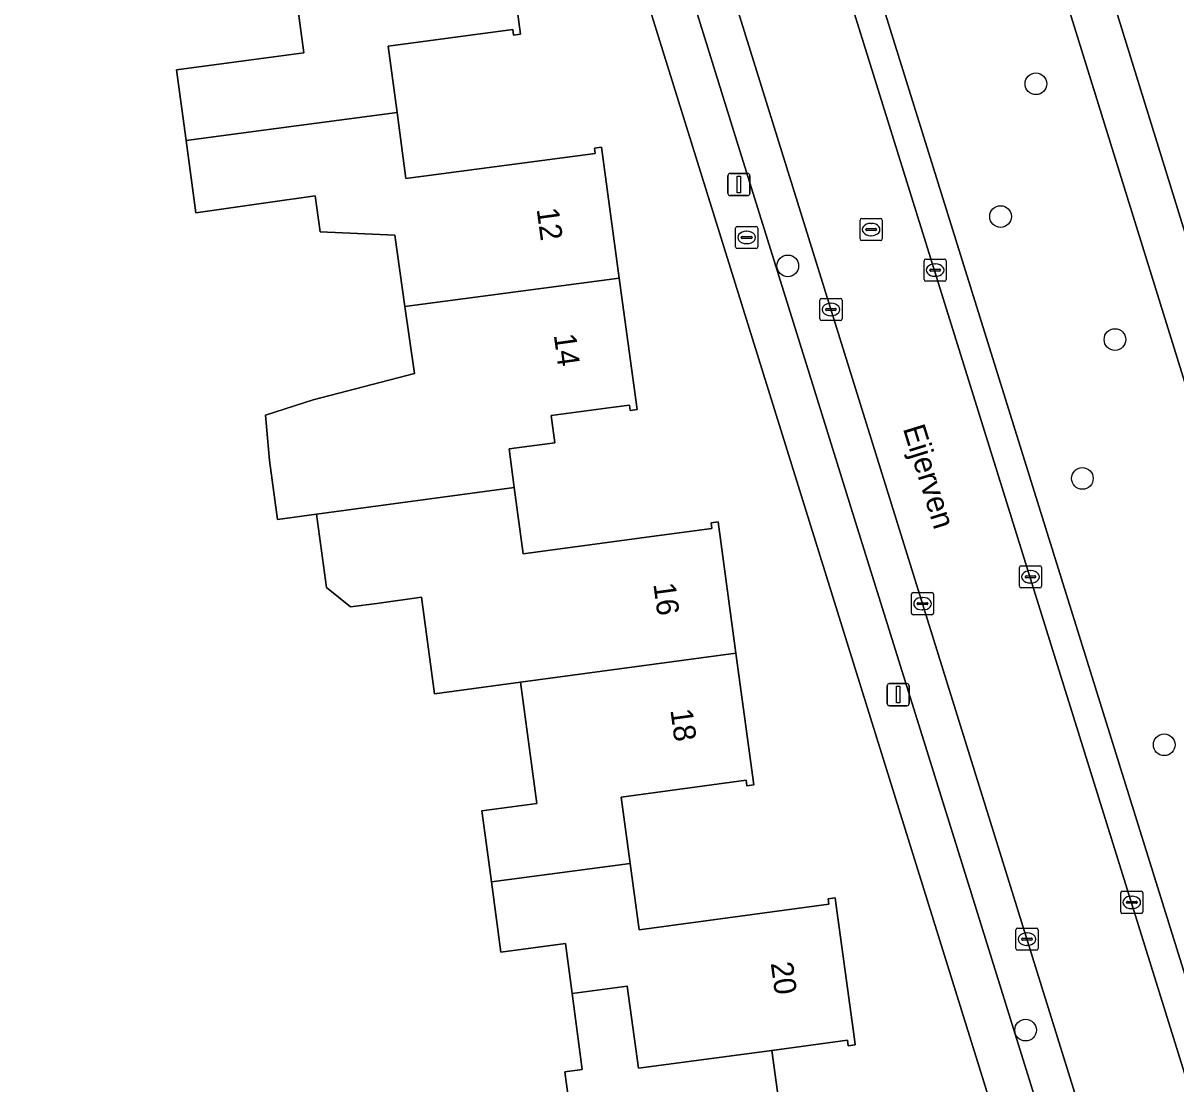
# Model space of a CAD drawing. Extents: x 163426 to 164192, y 380329 to 381641.
# Drawn here: x 163648.4 to 163700.4, y 381010.3 to 381058.2 of the extents above; entities that cross this region are included whole.
import ezdxf

# ---------------------------------------------------------------- set-up
doc = ezdxf.new("R2010")
doc.units = 0
for name, color, linetype in [('IMGEO_Boom', 7, 'Continuous'), ('IMGEO_Brandkraan', 7, 'Continuous'), ('IMGEO_Erf', 7, 'Continuous'), ('IMGEO_Groenvoorziening', 7, 'Continuous'), ('IMGEO_Kolk', 7, 'Continuous'), ('IMGEO_Lichtmast', 7, 'Continuous'), ('IMGEO_Openbare_ruimte_label', 7, 'Continuous'), ('IMGEO_Pand', 7, 'Continuous'), ('IMGEO_Pand_nummerreeks', 7, 'Continuous'), ('IMGEO_Parkeervlak_open', 7, 'Continuous'), ('IMGEO_Rijbaan_lokaal_open', 7, 'Continuous'), ('IMGEO_Rioolput', 7, 'Continuous'), ('IMGEO_Voetpad_halfverhard', 7, 'Continuous'), ('IMGEO_Voetpad_open', 7, 'Continuous')]:
    doc.layers.add(name, color=color, linetype=linetype)

msp = doc.modelspace()

# ---------------------------------------------------------------- linework, layer by layer
at = {"layer": 'IMGEO_Boom'}
for centre in [(163694.123, 381055.483), (163692.528, 381049.491), (163682.926, 381047.262), (163697.692, 381043.937), (163696.22, 381037.667), (163699.914, 381025.641), (163693.659, 381012.758)]:
    msp.add_circle(centre, 0.489, dxfattribs=at)
at = {"layer": 'IMGEO_Brandkraan'}
for p, q in [((163680.643, 381049.045), (163681.495, 381049.045)), ((163680.568, 381048.119), (163680.568, 381048.971)), ((163680.827, 381048.539), (163680.827, 381048.551)), ((163680.87, 381048.588), (163681.268, 381048.588)), ((163681.056, 381048.825), (163681.081, 381048.825)), ((163681.311, 381048.551), (163681.311, 381048.539)), ((163681.569, 381048.971), (163681.569, 381048.119)), ((163681.495, 381048.045), (163680.643, 381048.045)), ((163681.265, 381048.502), (163680.867, 381048.502)), ((163681.079, 381048.265), (163681.054, 381048.265))]:
    msp.add_line(p, q, dxfattribs=at)
for points in [[(163680.643, 381049.045), (163681.495, 381049.045)], [(163680.568, 381048.119), (163680.568, 381048.971)], [(163681.569, 381048.971), (163681.569, 381048.119)], [(163681.495, 381048.045), (163680.643, 381048.045)]]:
    msp.add_lwpolyline(points, dxfattribs=at)
for centre, radius, start, end in [((163680.645, 381048.969), 0.0765, 91.552, 178.448), ((163680.645, 381048.969), 0.0765, 91.552, 178.448), ((163681.493, 381048.969), 0.0765, 1.552, 88.448), ((163681.493, 381048.969), 0.0765, 1.552, 88.448), ((163680.867, 381048.548), 0.0403, 85.8775, 175.7526), ((163680.864, 381048.538), 0.0366, 178.938, 274.7102), ((163681.268, 381048.545), 0.043, 264.8664, 352.4533), ((163681.272, 381048.55), 0.0386, 1.7309, 96.639), ((163680.645, 381048.121), 0.0765, 181.552, 268.448), ((163680.645, 381048.121), 0.0765, 181.552, 268.448), ((163681.493, 381048.121), 0.0765, 271.552, 358.448), ((163681.493, 381048.121), 0.0765, 271.552, 358.448)]:
    msp.add_arc(centre, radius, start, end, dxfattribs=at)
for centre, major_axis, ratio, start_param, end_param in [((163681.055, 381048.545), (-0.387, 0.002), 0.722429, 4.712389, 7.853982), ((163681.08, 381048.545), (-0.39, 0.002), 0.717154, 1.570796, 4.712389)]:
    msp.add_ellipse(centre, major_axis=major_axis, ratio=ratio, start_param=start_param, end_param=end_param, dxfattribs=at)
at = {"layer": 'IMGEO_Erf'}
for points in [[(163603.447, 381095.786), (163603.525, 381095.083), (163616.544, 380999.748), (163619.246, 380999.933), (163622.549, 381000.159), (163633.697, 381000.898), (163646.569, 381001.751), (163692.559, 381007.908), (163662.718, 381103.781)], [(163670.07, 381063.639), (163670.866, 381057.722), (163670.549, 381057.679), (163670.515, 381057.928), (163664.892, 381057.181), (163665.29, 381054.187), (163665.686, 381051.201), (163674.23, 381052.335), (163674.197, 381052.584), (163674.514, 381052.627), (163675.32, 381046.71), (163676.129, 381040.773), (163675.812, 381040.73), (163675.778, 381040.978), (163674.946, 381040.866), (163672.25, 381040.502), (163672.416, 381039.275), (163670.345, 381038.995), (163670.58, 381037.25), (163670.984, 381034.258), (163676.772, 381035.039), (163679.501, 381035.407), (163679.468, 381035.656), (163679.785, 381035.699), (163680.585, 381029.782), (163681.39, 381023.835), (163681.073, 381023.792), (163681.039, 381024.041), (163675.411, 381023.279), (163675.816, 381020.287), (163676.222, 381017.284), (163684.773, 381018.44), (163684.74, 381018.69), (163685.057, 381018.733), (163685.09, 381018.484), (163685.937, 381012.343), (163685.971, 381012.095), (163685.654, 381012.052), (163685.62, 381012.3), (163682.207, 381011.84), (163682.788, 381007.541)], [(163673.482, 381006.285), (163672.864, 381010.873), (163673.651, 381010.98), (163673.189, 381014.404), (163672.884, 381016.663), (163669.978, 381016.271), (163669.548, 381019.459), (163669.31, 381021.227), (163669.117, 381022.66), (163671.593, 381022.994), (163670.855, 381028.464), (163666.978, 381027.939), (163666.389, 381032.298), (163664.379, 381032.026), (163663.188, 381031.865), (163662.099, 381032.746), (163661.658, 381036.052), (163659.887, 381035.816), (163659.525, 381038.481), (163659.351, 381040.515), (163661.509, 381041.213), (163666.077, 381042.399), (163665.644, 381045.43), (163665.185, 381048.643), (163661.824, 381048.804), (163661.592, 381050.426), (163659.469, 381050.122), (163656.204, 381049.655), (163655.763, 381052.929), (163655.335, 381056.114), (163658.604, 381056.554), (163661.079, 381056.887), (163660.34, 381062.378)]]:
    msp.add_lwpolyline(points, dxfattribs=at)
at = {"layer": 'IMGEO_Groenvoorziening'}
for points in [[(163732.96, 381079.133), (163711.537, 381108.026), (163707.291, 381108.677), (163688.182, 381095.076), (163688.5, 381093.905), (163687.012, 381093.435), (163709.377, 381021.24), (163709.633, 381021.308), (163713.124, 381027.682)], [(163703.699, 381010.675), (163705.453, 381013.807), (163707.093, 381016.735), (163706.041, 381020.262), (163707.46, 381020.674), (163685.068, 381092.846), (163683.646, 381092.408), (163682.083, 381097.209), (163676.119, 381101.516), (163674.534, 381099.72), (163702.368, 381010.393)]]:
    msp.add_lwpolyline(points, dxfattribs=at)
at = {"layer": 'IMGEO_Kolk'}
for p, q in [((163689.075, 381046.645), (163689.075, 381047.497)), ((163689.15, 381047.571), (163690.002, 381047.571)), ((163690.076, 381047.497), (163690.076, 381046.645)), ((163689.334, 381047.065), (163689.334, 381047.077)), ((163689.772, 381047.028), (163689.374, 381047.028)), ((163689.377, 381047.114), (163689.775, 381047.114)), ((163689.563, 381047.351), (163689.588, 381047.351)), ((163689.818, 381047.077), (163689.818, 381047.065)), ((163690.002, 381046.571), (163689.15, 381046.571)), ((163689.586, 381046.791), (163689.561, 381046.791)), ((163684.372, 381044.866), (163684.372, 381045.718)), ((163684.447, 381045.792), (163685.299, 381045.792)), ((163684.86, 381045.572), (163684.885, 381045.572)), ((163685.373, 381045.718), (163685.373, 381044.866)), ((163684.631, 381045.286), (163684.631, 381045.298)), ((163685.069, 381045.249), (163684.671, 381045.249)), ((163684.674, 381045.335), (163685.072, 381045.335)), ((163684.883, 381045.012), (163684.858, 381045.012)), ((163685.115, 381045.298), (163685.115, 381045.286)), ((163685.299, 381044.792), (163684.447, 381044.792)), ((163693.38, 381032.798), (163693.38, 381033.65)), ((163693.455, 381033.724), (163694.307, 381033.724)), ((163693.868, 381033.504), (163693.893, 381033.504)), ((163694.381, 381033.65), (163694.381, 381032.798)), ((163693.639, 381033.218), (163693.639, 381033.23)), ((163694.077, 381033.181), (163693.679, 381033.181)), ((163693.682, 381033.267), (163694.08, 381033.267)), ((163693.891, 381032.944), (163693.866, 381032.944)), ((163694.123, 381033.23), (163694.123, 381033.218)), ((163688.506, 381031.585), (163688.506, 381032.437)), ((163688.581, 381032.511), (163689.433, 381032.511)), ((163689.507, 381032.437), (163689.507, 381031.585)), ((163694.307, 381032.724), (163693.455, 381032.724)), ((163688.765, 381032.005), (163688.765, 381032.017)), ((163689.203, 381031.968), (163688.805, 381031.968)), ((163688.808, 381032.054), (163689.206, 381032.054)), ((163688.994, 381032.291), (163689.019, 381032.291)), ((163689.249, 381032.017), (163689.249, 381032.005)), ((163689.433, 381031.511), (163688.581, 381031.511)), ((163689.017, 381031.731), (163688.992, 381031.731)), ((163697.949, 381018.099), (163697.949, 381018.951)), ((163698.024, 381019.025), (163698.876, 381019.025)), ((163698.95, 381018.951), (163698.95, 381018.099)), ((163698.208, 381018.519), (163698.208, 381018.531)), ((163698.646, 381018.482), (163698.248, 381018.482)), ((163698.251, 381018.568), (163698.649, 381018.568)), ((163698.437, 381018.805), (163698.462, 381018.805)), ((163698.692, 381018.531), (163698.692, 381018.519)), ((163698.876, 381018.025), (163698.024, 381018.025)), ((163698.46, 381018.245), (163698.435, 381018.245)), ((163693.295, 381017.363), (163694.147, 381017.363)), ((163693.22, 381016.437), (163693.22, 381017.289)), ((163693.479, 381016.857), (163693.479, 381016.869)), ((163693.917, 381016.82), (163693.519, 381016.82)), ((163693.522, 381016.906), (163693.92, 381016.906)), ((163693.708, 381017.143), (163693.733, 381017.143)), ((163693.963, 381016.869), (163693.963, 381016.857)), ((163694.221, 381017.289), (163694.221, 381016.437)), ((163694.147, 381016.363), (163693.295, 381016.363)), ((163693.731, 381016.583), (163693.706, 381016.583))]:
    msp.add_line(p, q, dxfattribs=at)
for points in [[(163689.075, 381046.645), (163689.075, 381047.497)], [(163689.15, 381047.571), (163690.002, 381047.571)], [(163690.076, 381047.497), (163690.076, 381046.645)], [(163690.002, 381046.571), (163689.15, 381046.571)], [(163684.372, 381044.866), (163684.372, 381045.718)], [(163684.447, 381045.792), (163685.299, 381045.792)], [(163685.373, 381045.718), (163685.373, 381044.866)], [(163685.299, 381044.792), (163684.447, 381044.792)], [(163693.38, 381032.798), (163693.38, 381033.65)], [(163693.455, 381033.724), (163694.307, 381033.724)], [(163694.381, 381033.65), (163694.381, 381032.798)], [(163688.506, 381031.585), (163688.506, 381032.437)], [(163688.581, 381032.511), (163689.433, 381032.511)], [(163689.507, 381032.437), (163689.507, 381031.585)], [(163694.307, 381032.724), (163693.455, 381032.724)], [(163689.433, 381031.511), (163688.581, 381031.511)], [(163697.949, 381018.099), (163697.949, 381018.951)], [(163698.024, 381019.025), (163698.876, 381019.025)], [(163698.95, 381018.951), (163698.95, 381018.099)], [(163698.876, 381018.025), (163698.024, 381018.025)], [(163693.295, 381017.363), (163694.147, 381017.363)], [(163693.22, 381016.437), (163693.22, 381017.289)], [(163694.221, 381017.289), (163694.221, 381016.437)], [(163694.147, 381016.363), (163693.295, 381016.363)]]:
    msp.add_lwpolyline(points, dxfattribs=at)
for centre, radius, start, end in [((163689.152, 381047.495), 0.0765, 91.552, 178.448), ((163689.152, 381047.495), 0.0765, 91.552, 178.448), ((163690, 381047.495), 0.0765, 1.552, 88.448), ((163690, 381047.495), 0.0765, 1.552, 88.448), ((163689.374, 381047.074), 0.0403, 85.8775, 175.7526), ((163689.371, 381047.064), 0.0366, 178.938, 274.7102), ((163689.775, 381047.071), 0.043, 264.8664, 352.4533), ((163689.779, 381047.076), 0.0386, 1.7309, 96.639), ((163689.152, 381046.647), 0.0765, 181.552, 268.448), ((163689.152, 381046.647), 0.0765, 181.552, 268.448), ((163690, 381046.647), 0.0765, 271.552, 358.448), ((163690, 381046.647), 0.0765, 271.552, 358.448), ((163684.449, 381045.716), 0.0765, 91.552, 178.448), ((163684.449, 381045.716), 0.0765, 91.552, 178.448), ((163685.297, 381045.716), 0.0765, 1.552, 88.448), ((163685.297, 381045.716), 0.0765, 1.552, 88.448), ((163684.671, 381045.295), 0.0403, 85.8775, 175.7526), ((163684.668, 381045.285), 0.0366, 178.938, 274.7102), ((163685.072, 381045.292), 0.043, 264.8664, 352.4533), ((163685.076, 381045.297), 0.0386, 1.7309, 96.639), ((163684.449, 381044.868), 0.0765, 181.552, 268.448), ((163684.449, 381044.868), 0.0765, 181.552, 268.448), ((163685.297, 381044.868), 0.0765, 271.552, 358.448), ((163685.297, 381044.868), 0.0765, 271.552, 358.448), ((163693.457, 381033.648), 0.0765, 91.552, 178.448), ((163693.457, 381033.648), 0.0765, 91.552, 178.448), ((163694.305, 381033.648), 0.0765, 1.552, 88.448), ((163694.305, 381033.648), 0.0765, 1.552, 88.448), ((163693.679, 381033.227), 0.0403, 85.8775, 175.7526), ((163693.676, 381033.217), 0.0366, 178.938, 274.7102), ((163694.08, 381033.224), 0.043, 264.8664, 352.4533), ((163694.084, 381033.229), 0.0386, 1.7309, 96.639), ((163688.583, 381032.435), 0.0765, 91.552, 178.448), ((163688.583, 381032.435), 0.0765, 91.552, 178.448), ((163689.431, 381032.435), 0.0765, 1.552, 88.448), ((163689.431, 381032.435), 0.0765, 1.552, 88.448), ((163693.457, 381032.8), 0.0765, 181.552, 268.448), ((163693.457, 381032.8), 0.0765, 181.552, 268.448), ((163694.305, 381032.8), 0.0765, 271.552, 358.448), ((163694.305, 381032.8), 0.0765, 271.552, 358.448), ((163688.805, 381032.014), 0.0403, 85.8775, 175.7526), ((163688.802, 381032.004), 0.0366, 178.938, 274.7102), ((163689.206, 381032.011), 0.043, 264.8664, 352.4533), ((163689.21, 381032.016), 0.0386, 1.7309, 96.639), ((163688.583, 381031.587), 0.0765, 181.552, 268.448), ((163688.583, 381031.587), 0.0765, 181.552, 268.448), ((163689.431, 381031.587), 0.0765, 271.552, 358.448), ((163689.431, 381031.587), 0.0765, 271.552, 358.448), ((163698.026, 381018.949), 0.0765, 91.552, 178.448), ((163698.026, 381018.949), 0.0765, 91.552, 178.448), ((163698.874, 381018.949), 0.0765, 1.552, 88.448), ((163698.874, 381018.949), 0.0765, 1.552, 88.448), ((163698.248, 381018.528), 0.0403, 85.8775, 175.7526), ((163698.245, 381018.518), 0.0366, 178.938, 274.7102), ((163698.649, 381018.525), 0.043, 264.8664, 352.4533), ((163698.653, 381018.53), 0.0386, 1.7309, 96.639), ((163698.026, 381018.101), 0.0765, 181.552, 268.448), ((163698.026, 381018.101), 0.0765, 181.552, 268.448), ((163698.874, 381018.101), 0.0765, 271.552, 358.448), ((163698.874, 381018.101), 0.0765, 271.552, 358.448), ((163693.297, 381017.287), 0.0765, 91.552, 178.448), ((163693.297, 381017.287), 0.0765, 91.552, 178.448), ((163694.145, 381017.287), 0.0765, 1.552, 88.448), ((163694.145, 381017.287), 0.0765, 1.552, 88.448), ((163693.519, 381016.866), 0.0403, 85.8775, 175.7526), ((163693.516, 381016.856), 0.0366, 178.938, 274.7102), ((163693.92, 381016.863), 0.043, 264.8664, 352.4533), ((163693.924, 381016.868), 0.0386, 1.7309, 96.639), ((163693.297, 381016.439), 0.0765, 181.552, 268.448), ((163693.297, 381016.439), 0.0765, 181.552, 268.448), ((163694.145, 381016.439), 0.0765, 271.552, 358.448), ((163694.145, 381016.439), 0.0765, 271.552, 358.448)]:
    msp.add_arc(centre, radius, start, end, dxfattribs=at)
for centre, major_axis, ratio, start_param, end_param in [((163689.562, 381047.071), (-0.387, 0.002), 0.722429, 4.712389, 7.853982), ((163689.587, 381047.071), (-0.39, 0.002), 0.717154, 1.570796, 4.712389), ((163684.859, 381045.292), (-0.387, 0.002), 0.722429, 4.712389, 7.853982), ((163684.884, 381045.292), (-0.39, 0.002), 0.717154, 1.570796, 4.712389), ((163693.867, 381033.224), (-0.387, 0.002), 0.722429, 4.712389, 7.853982), ((163693.892, 381033.224), (-0.39, 0.002), 0.717154, 1.570796, 4.712389), ((163688.993, 381032.011), (-0.387, 0.002), 0.722429, 4.712389, 7.853982), ((163689.018, 381032.011), (-0.39, 0.002), 0.717154, 1.570796, 4.712389), ((163698.436, 381018.525), (-0.387, 0.002), 0.722429, 4.712389, 7.853982), ((163698.461, 381018.525), (-0.39, 0.002), 0.717154, 1.570796, 4.712389), ((163693.707, 381016.863), (-0.387, 0.002), 0.722429, 4.712389, 7.853982), ((163693.732, 381016.863), (-0.39, 0.002), 0.717154, 1.570796, 4.712389)]:
    msp.add_ellipse(centre, major_axis=major_axis, ratio=ratio, start_param=start_param, end_param=end_param, dxfattribs=at)
at = {"layer": 'IMGEO_Lichtmast'}
for p, q in [((163680.222, 381050.535), (163680.222, 381051.335)), ((163680.222, 381051.335), (163680.222, 381050.535)), ((163680.322, 381051.435), (163681.112, 381051.435)), ((163681.112, 381051.435), (163680.322, 381051.435)), ((163681.212, 381051.335), (163681.212, 381050.535)), ((163681.212, 381050.535), (163681.212, 381051.335)), ((163681.112, 381050.435), (163680.322, 381050.435)), ((163680.322, 381050.435), (163681.112, 381050.435)), ((163687.412, 381027.505), (163687.412, 381028.305)), ((163687.412, 381028.305), (163687.412, 381027.505)), ((163687.512, 381028.405), (163688.302, 381028.405)), ((163688.302, 381028.405), (163687.512, 381028.405)), ((163688.402, 381028.305), (163688.402, 381027.505)), ((163688.402, 381027.505), (163688.402, 381028.305)), ((163688.302, 381027.405), (163687.512, 381027.405)), ((163687.512, 381027.405), (163688.302, 381027.405))]:
    msp.add_line(p, q, dxfattribs=at)
for points in [[(163680.642, 381051.31), (163680.792, 381051.31), (163680.792, 381050.56), (163680.642, 381050.56), (163680.642, 381051.31)], [(163687.832, 381028.28), (163687.982, 381028.28), (163687.982, 381027.53), (163687.832, 381027.53), (163687.832, 381028.28)]]:
    msp.add_lwpolyline(points, dxfattribs=at)
for centre, start, end in [((163680.322, 381051.335), 90, 180), ((163680.322, 381051.335), 90, 180), ((163681.112, 381051.335), 0, 90), ((163681.112, 381051.335), 360, 90), ((163680.322, 381050.535), 180, 270), ((163680.322, 381050.535), 180, 270), ((163681.112, 381050.535), 270, 0), ((163681.112, 381050.535), 270, 0), ((163687.512, 381028.305), 90, 180), ((163687.512, 381028.305), 90, 180), ((163688.302, 381028.305), 0, 90), ((163688.302, 381028.305), 360, 90), ((163687.512, 381027.505), 180, 270), ((163687.512, 381027.505), 180, 270), ((163688.302, 381027.505), 270, 0), ((163688.302, 381027.505), 270, 0)]:
    msp.add_arc(centre, 0.1, start, end, dxfattribs=at)
at = {"layer": 'IMGEO_Pand'}
for points in [[(163665.29, 381054.187), (163664.892, 381057.181), (163670.515, 381057.928), (163670.549, 381057.679), (163670.866, 381057.722), (163670.07, 381063.639), (163660.34, 381062.378), (163661.079, 381056.887), (163658.604, 381056.554), (163655.335, 381056.114), (163655.763, 381052.929), (163659.034, 381053.357)], [(163674.514, 381052.627), (163674.197, 381052.584), (163674.23, 381052.335), (163665.686, 381051.201), (163665.29, 381054.187), (163659.034, 381053.357), (163655.763, 381052.929), (163656.204, 381049.655), (163659.469, 381050.122), (163661.592, 381050.426), (163661.824, 381048.804), (163665.185, 381048.643), (163665.644, 381045.43), (163675.32, 381046.71)], [(163670.58, 381037.25), (163670.345, 381038.995), (163672.416, 381039.275), (163672.25, 381040.502), (163674.946, 381040.866), (163675.778, 381040.978), (163675.812, 381040.73), (163676.129, 381040.773), (163675.32, 381046.71), (163665.644, 381045.43), (163666.077, 381042.399), (163661.509, 381041.213), (163659.351, 381040.515), (163659.525, 381038.481), (163659.887, 381035.816), (163661.658, 381036.052)], [(163679.785, 381035.699), (163679.468, 381035.656), (163679.501, 381035.407), (163676.772, 381035.039), (163670.984, 381034.258), (163670.58, 381037.25), (163661.658, 381036.052), (163662.099, 381032.746), (163663.188, 381031.865), (163664.379, 381032.026), (163666.389, 381032.298), (163666.978, 381027.939), (163670.855, 381028.464), (163680.585, 381029.782)], [(163675.816, 381020.287), (163675.411, 381023.279), (163681.039, 381024.041), (163681.073, 381023.792), (163681.39, 381023.835), (163680.585, 381029.782), (163670.855, 381028.464), (163671.593, 381022.994), (163669.117, 381022.66), (163669.31, 381021.227), (163669.548, 381019.459)], [(163675.816, 381020.287), (163669.548, 381019.459), (163669.978, 381016.271), (163672.884, 381016.663), (163673.189, 381014.404), (163675.682, 381014.74), (163676.18, 381011.045), (163682.207, 381011.84), (163685.62, 381012.3), (163685.654, 381012.052), (163685.971, 381012.095), (163685.937, 381012.343), (163685.09, 381018.484), (163685.057, 381018.733), (163684.74, 381018.69), (163684.773, 381018.44), (163676.222, 381017.284)], [(163673.189, 381014.404), (163673.651, 381010.98), (163672.864, 381010.873), (163673.482, 381006.285), (163682.788, 381007.541), (163682.207, 381011.84), (163676.18, 381011.045), (163675.682, 381014.74)]]:
    msp.add_lwpolyline(points, close=True, dxfattribs=at)
at = {"layer": 'IMGEO_Parkeervlak_open'}
for points in [[(163697.932, 381003.337), (163666.463, 381104.446)], [(163665.558, 381101.299), (163667.938, 381093.654), (163669.956, 381087.172), (163673.323, 381076.358), (163675.341, 381069.878), (163678.617, 381059.355), (163680.63, 381052.891), (163683.903, 381042.378), (163685.923, 381035.891), (163689.196, 381025.38), (163691.21, 381018.912), (163695.441, 381005.322)]]:
    msp.add_lwpolyline(points, dxfattribs=at)
at = {"layer": 'IMGEO_Rijbaan_lokaal_open'}
for points in [[(163666.463, 381104.446), (163697.932, 381003.337), (163698.985, 381000), (163699.868, 380997.203), (163700.021, 380996.72), (163702.182, 380989.782), (163702.796, 380987.787), (163702.975, 380987.284)], [(163706.785, 380991.557), (163706.442, 380992.685), (163704.827, 380997.973), (163704.595, 380998.718), (163704.196, 381000), (163676.032, 381090.444), (163672.05, 381103.345)]]:
    msp.add_lwpolyline(points, dxfattribs=at)
at = {"layer": 'IMGEO_Rioolput'}
for p, q in [((163686.184, 381048.476), (163686.184, 381049.328)), ((163686.259, 381049.402), (163687.111, 381049.402)), ((163686.672, 381049.182), (163686.697, 381049.182)), ((163687.185, 381049.328), (163687.185, 381048.476)), ((163686.443, 381048.896), (163686.443, 381048.908)), ((163686.881, 381048.859), (163686.483, 381048.859)), ((163686.486, 381048.945), (163686.884, 381048.945)), ((163686.695, 381048.622), (163686.67, 381048.622)), ((163686.927, 381048.908), (163686.927, 381048.896)), ((163687.111, 381048.402), (163686.259, 381048.402))]:
    msp.add_line(p, q, dxfattribs=at)
for points in [[(163686.184, 381048.476), (163686.184, 381049.328)], [(163686.259, 381049.402), (163687.111, 381049.402)], [(163687.185, 381049.328), (163687.185, 381048.476)], [(163687.111, 381048.402), (163686.259, 381048.402)]]:
    msp.add_lwpolyline(points, dxfattribs=at)
for centre, radius, start, end in [((163686.261, 381049.326), 0.0765, 91.552, 178.448), ((163686.261, 381049.326), 0.0765, 91.552, 178.448), ((163687.109, 381049.326), 0.0765, 1.552, 88.448), ((163687.109, 381049.326), 0.0765, 1.552, 88.448), ((163686.483, 381048.905), 0.0403, 85.8775, 175.7526), ((163686.48, 381048.895), 0.0366, 178.938, 274.7102), ((163686.884, 381048.902), 0.043, 264.8664, 352.4533), ((163686.888, 381048.907), 0.0386, 1.7309, 96.639), ((163686.261, 381048.478), 0.0765, 181.552, 268.448), ((163686.261, 381048.478), 0.0765, 181.552, 268.448), ((163687.109, 381048.478), 0.0765, 271.552, 358.448), ((163687.109, 381048.478), 0.0765, 271.552, 358.448)]:
    msp.add_arc(centre, radius, start, end, dxfattribs=at)
for centre, major_axis, ratio, start_param, end_param in [((163686.671, 381048.902), (-0.387, 0.002), 0.722429, 4.712389, 7.853982), ((163686.696, 381048.902), (-0.39, 0.002), 0.717154, 1.570796, 4.712389)]:
    msp.add_ellipse(centre, major_axis=major_axis, ratio=ratio, start_param=start_param, end_param=end_param, dxfattribs=at)
at = {"layer": 'IMGEO_Voetpad_halfverhard'}
msp.add_lwpolyline([(163687.012, 381093.435), (163685.068, 381092.846), (163707.46, 381020.674), (163709.377, 381021.24)], close=True, dxfattribs=at)
at = {"layer": 'IMGEO_Voetpad_open'}
for points in [[(163662.718, 381103.781), (163692.559, 381007.908), (163693.735, 381004.13), (163694.045, 381003.135), (163695.021, 381000), (163696.258, 380996.026), (163696.15, 380996.012), (163694.251, 380995.378), (163694.565, 380994.346), (163692.034, 380992.86), (163686.717, 380989.739), (163687.932, 380987.632), (163692.566, 380990.347)], [(163672.05, 381103.345), (163676.032, 381090.444), (163704.196, 381000), (163704.595, 380998.718), (163704.827, 380997.973), (163706.241, 380997.685), (163705.546, 381000), (163704.722, 381002.743), (163704.558, 381003.26), (163703.845, 381005.512), (163702.368, 381010.393), (163674.534, 381099.72)], [(163689.196, 381025.38), (163685.923, 381035.891), (163683.903, 381042.378), (163680.63, 381052.891), (163678.617, 381059.355), (163675.341, 381069.878), (163673.323, 381076.358), (163669.956, 381087.172), (163667.938, 381093.654), (163665.558, 381101.299)], [(163695.441, 381005.322), (163691.21, 381018.912), (163689.196, 381025.38)]]:
    msp.add_lwpolyline(points, dxfattribs=at)

# ---------------------------------------------------------------- texts
at = {"layer": 'IMGEO_Openbare_ruimte_label'}
msp.add_text('Eijerven', height=1, rotation=287.2754, dxfattribs=at).set_placement((163688.113, 381039.92))
at = {"layer": 'IMGEO_Pand_nummerreeks'}
for s, rotation, p in [('12', 277.7576, (163671.584, 381049.827)), ('14', 277.7583, (163672.36, 381044.145)), ('16', 277.7061, (163676.854, 381032.898)), ('18', 277.7044, (163677.623, 381027.212)), ('20', 277.8512, (163682.152, 381015.781))]:
    msp.add_text(s, height=1, rotation=rotation, dxfattribs=at).set_placement(p)

doc.saveas('drawing.dxf')
